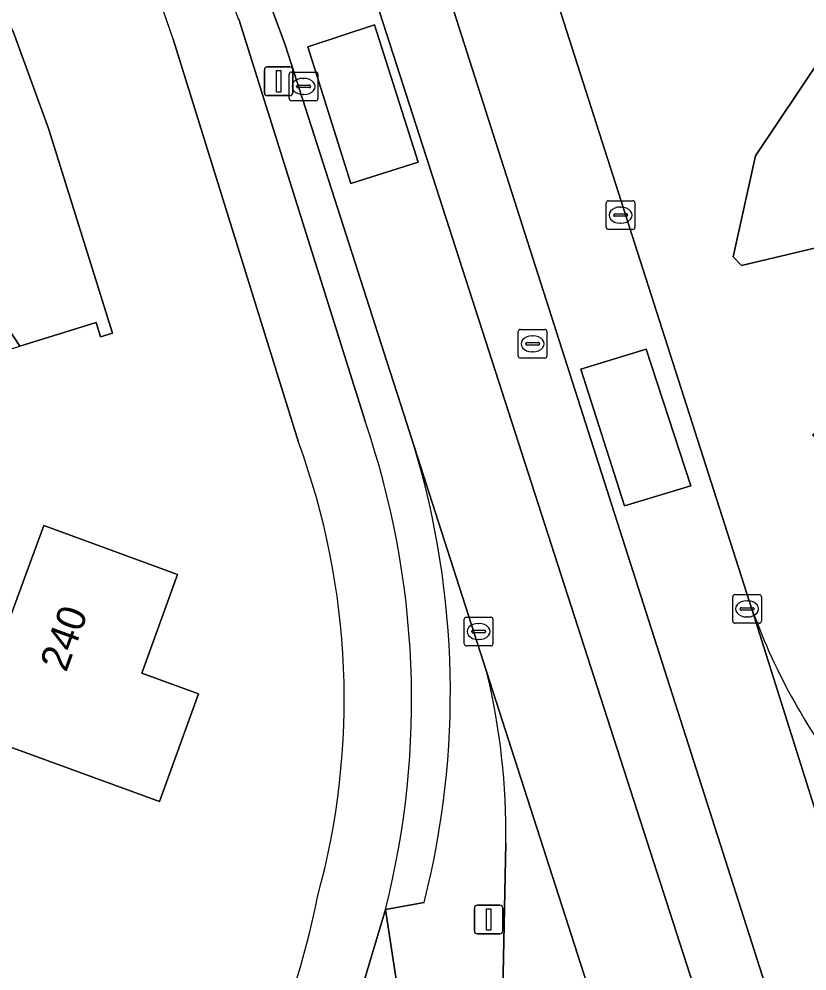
# Model space of a CAD drawing. Extents: x 155275 to 156265, y 382654 to 383635.
# Drawn here: x 156057.53 to 156084.98, y 382907.1 to 382940.23 of the extents above; entities that cross this region are included whole.
import ezdxf

# ---------------------------------------------------------------- set-up
doc = ezdxf.new("R2010")
doc.units = 0
for name, color, linetype in [('IMGEO_Berm_groen', 7, 'Continuous'), ('IMGEO_Erf', 7, 'Continuous'), ('IMGEO_Fietspad_gesloten', 7, 'Continuous'), ('IMGEO_Groenvoorziening', 7, 'Continuous'), ('IMGEO_Haag', 7, 'Continuous'), ('IMGEO_Kolk', 7, 'Continuous'), ('IMGEO_Lichtmast', 7, 'Continuous'), ('IMGEO_Loofbos', 7, 'Continuous'), ('IMGEO_Pand', 7, 'Continuous'), ('IMGEO_Pand_nummerreeks', 7, 'Continuous'), ('IMGEO_Pand_overbouw', 7, 'Continuous'), ('IMGEO_Rijbaan_lokaal_gesloten', 7, 'Continuous'), ('IMGEO_Rijbaan_lokaal_open', 7, 'Continuous'), ('IMGEO_Rioolput', 7, 'Continuous'), ('IMGEO_Verkeersbordpaal', 7, 'Continuous'), ('IMGEO_Voetpad_open', 7, 'Continuous')]:
    doc.layers.add(name, color=color, linetype=linetype)

msp = doc.modelspace()

# ---------------------------------------------------------------- linework, layer by layer
at = {"layer": 'IMGEO_Berm_groen'}
msp.add_lwpolyline([(156067.881, 382946.879), (156069.527, 382942.225), (156085.596, 382892.423), (156087.194, 382894.668), (156085.526, 382900.358), (156067.627, 382956.302)], dxfattribs=at)
at = {"layer": 'IMGEO_Erf'}
for points in [[(156054.1, 382945.518), (156055.467, 382943.461), (156057.325, 382939.804), (156058.558, 382936.426), (156060.785, 382929.297), (156060.377, 382929.172), (156060.218, 382929.667), (156057.566, 382928.844), (156052.015, 382937.302), (156054.739, 382939.077), (156053.044, 382941.853), (156047.994, 382943.7), (156043.362, 382945.372)], [(156067.267, 382925.506), (156062.907, 382939.532)]]:
    msp.add_lwpolyline(points, dxfattribs=at)
msp.add_lwpolyline([(156058.392, 382922.608), (156063.052, 382920.905), (156061.807, 382917.471), (156063.782, 382916.747), (156062.426, 382913.002), (156055.447, 382915.541), (156056.446, 382918.271), (156056.765, 382918.156), (156057.261, 382919.514)], close=True, dxfattribs=at)
for centre, radius, start, end in [((156030.728, 382928.697), 33.954, 18.6092, 37.7837), ((156042.938, 382916.559), 25.922, 344.6312, 20.191), ((156039.349, 382915.42), 29.153, 328.9391, 348.6621)]:
    msp.add_arc(centre, radius, start, end, dxfattribs=at)
at = {"layer": 'IMGEO_Fietspad_gesloten'}
for points in [[(156083.074, 382919.665), (156086.861, 382907.633)], [(156078.084, 382904.267), (156073.821, 382917.529)], [(156074.486, 382911.557), (156074.31, 382903.03), (156074.193, 382900.117)]]:
    msp.add_lwpolyline(points, dxfattribs=at)
for centre, radius, start, end in [((156103.084, 382926.899), 21.278, 199.8753, 218.9596), ((156050.721, 382911.934), 23.768, 359.0917, 13.616)]:
    msp.add_arc(centre, radius, start, end, dxfattribs=at)
at = {"layer": 'IMGEO_Groenvoorziening'}
for points in [[(156064.904, 382975.575), (156067.344, 382968.725), (156068.806, 382964.148), (156083.074, 382919.665)], [(156071.3, 382925.359), (156070.937, 382926.486), (156070.347, 382928.319), (156066.798, 382939.342), (156064.734, 382944.919)], [(156065.184, 382940.234), (156069.066, 382927.892), (156069.587, 382926.234)], [(156093.328, 382916.406), (156090.18, 382911.682), (156088.042, 382914.375), (156089.343, 382921.932), (156085.172, 382925.758), (156090.371, 382929.549), (156091.075, 382931.637), (156091.365, 382932.376), (156086.66, 382932.599), (156082.698, 382931.657), (156082.407, 382931.955), (156083.179, 382935.477), (156085.516, 382938.955), (156093.686, 382939.656), (156094.481, 382939.64)], [(156073.821, 382917.529), (156071.3, 382925.359)], [(156074.193, 382900.117), (156074.31, 382903.03), (156074.486, 382911.557)], [(156071.646, 382909.49), (156070.296, 382909.238), (156075.126, 382877.579), (156076.075, 382878.967)], [(156070.296, 382909.238), (156071.646, 382909.49)]]:
    msp.add_lwpolyline(points, dxfattribs=at)
for centre, radius, start, end in [((156026.068, 382926.075), 41.599, 19.8988, 36.6277), ((156041.43, 382916.547), 29.776, 345.7915, 18.986), ((156042.778, 382916.799), 29.779, 345.7921, 16.706), ((156042.778, 382916.799), 29.779, 345.7921, 16.706), ((156103.084, 382926.899), 21.278, 199.8753, 218.9596), ((156050.721, 382911.934), 23.768, 359.0917, 13.616)]:
    msp.add_arc(centre, radius, start, end, dxfattribs=at)
at = {"layer": 'IMGEO_Haag'}
for points in [[(156071.3, 382925.359), (156070.937, 382926.486), (156070.347, 382928.319), (156066.798, 382939.342), (156064.734, 382944.919)], [(156065.184, 382940.234), (156069.066, 382927.892), (156069.587, 382926.234)], [(156070.296, 382909.238), (156071.646, 382909.49)]]:
    msp.add_lwpolyline(points, dxfattribs=at)
for centre, radius, start, end in [((156026.068, 382926.075), 41.599, 19.8988, 36.6277), ((156041.43, 382916.547), 29.776, 345.7915, 18.986), ((156042.778, 382916.799), 29.779, 345.7921, 16.706)]:
    msp.add_arc(centre, radius, start, end, dxfattribs=at)
at = {"layer": 'IMGEO_Kolk'}
for p, q in [((156067.018, 382938.39), (156067.87, 382938.39)), ((156066.943, 382937.464), (156066.943, 382938.316)), ((156067.431, 382938.17), (156067.456, 382938.17)), ((156067.944, 382938.316), (156067.944, 382937.464)), ((156067.202, 382937.884), (156067.202, 382937.896)), ((156067.64, 382937.847), (156067.242, 382937.847)), ((156067.245, 382937.933), (156067.643, 382937.933)), ((156067.686, 382937.896), (156067.686, 382937.884)), ((156067.87, 382937.39), (156067.018, 382937.39)), ((156067.454, 382937.61), (156067.429, 382937.61)), ((156077.986, 382932.985), (156077.986, 382933.837)), ((156078.061, 382933.911), (156078.913, 382933.911)), ((156078.987, 382933.837), (156078.987, 382932.985)), ((156078.245, 382933.405), (156078.245, 382933.417)), ((156078.288, 382933.454), (156078.686, 382933.454)), ((156078.474, 382933.691), (156078.499, 382933.691)), ((156078.729, 382933.417), (156078.729, 382933.405)), ((156078.683, 382933.368), (156078.285, 382933.368)), ((156078.497, 382933.131), (156078.472, 382933.131)), ((156078.913, 382932.911), (156078.061, 382932.911)), ((156082.465, 382920.204), (156083.317, 382920.204)), ((156082.39, 382919.278), (156082.39, 382920.13)), ((156082.878, 382919.984), (156082.903, 382919.984)), ((156083.391, 382920.13), (156083.391, 382919.278)), ((156082.649, 382919.698), (156082.649, 382919.71)), ((156083.087, 382919.661), (156082.689, 382919.661)), ((156082.692, 382919.747), (156083.09, 382919.747)), ((156083.133, 382919.71), (156083.133, 382919.698)), ((156073.04, 382918.491), (156073.04, 382919.343)), ((156073.115, 382919.417), (156073.967, 382919.417)), ((156073.528, 382919.197), (156073.553, 382919.197)), ((156074.041, 382919.343), (156074.041, 382918.491)), ((156083.317, 382919.204), (156082.465, 382919.204)), ((156082.901, 382919.424), (156082.876, 382919.424)), ((156073.299, 382918.911), (156073.299, 382918.923)), ((156073.737, 382918.874), (156073.339, 382918.874)), ((156073.342, 382918.96), (156073.74, 382918.96)), ((156073.783, 382918.923), (156073.783, 382918.911)), ((156073.551, 382918.637), (156073.526, 382918.637)), ((156073.967, 382918.417), (156073.115, 382918.417))]:
    msp.add_line(p, q, dxfattribs=at)
for points in [[(156067.018, 382938.39), (156067.87, 382938.39)], [(156066.943, 382937.464), (156066.943, 382938.316)], [(156067.944, 382938.316), (156067.944, 382937.464)], [(156067.87, 382937.39), (156067.018, 382937.39)], [(156077.986, 382932.985), (156077.986, 382933.837)], [(156078.061, 382933.911), (156078.913, 382933.911)], [(156078.987, 382933.837), (156078.987, 382932.985)], [(156078.913, 382932.911), (156078.061, 382932.911)], [(156082.465, 382920.204), (156083.317, 382920.204)], [(156082.39, 382919.278), (156082.39, 382920.13)], [(156083.391, 382920.13), (156083.391, 382919.278)], [(156073.04, 382918.491), (156073.04, 382919.343)], [(156073.115, 382919.417), (156073.967, 382919.417)], [(156074.041, 382919.343), (156074.041, 382918.491)], [(156083.317, 382919.204), (156082.465, 382919.204)], [(156073.967, 382918.417), (156073.115, 382918.417)]]:
    msp.add_lwpolyline(points, dxfattribs=at)
for centre, radius, start, end in [((156067.02, 382938.314), 0.0765, 91.552, 178.448), ((156067.02, 382938.314), 0.0765, 91.552, 178.448), ((156067.868, 382938.314), 0.0765, 1.552, 88.448), ((156067.868, 382938.314), 0.0765, 1.552, 88.448), ((156067.242, 382937.893), 0.0403, 85.8775, 175.7526), ((156067.239, 382937.883), 0.0366, 178.938, 274.7102), ((156067.643, 382937.89), 0.043, 264.8664, 352.4533), ((156067.647, 382937.895), 0.0386, 1.7309, 96.639), ((156067.02, 382937.466), 0.0765, 181.552, 268.448), ((156067.02, 382937.466), 0.0765, 181.552, 268.448), ((156067.868, 382937.466), 0.0765, 271.552, 358.448), ((156067.868, 382937.466), 0.0765, 271.552, 358.448), ((156078.063, 382933.835), 0.0765, 91.552, 178.448), ((156078.063, 382933.835), 0.0765, 91.552, 178.448), ((156078.911, 382933.835), 0.0765, 1.552, 88.448), ((156078.911, 382933.835), 0.0765, 1.552, 88.448), ((156078.285, 382933.414), 0.0403, 85.8775, 175.7526), ((156078.282, 382933.404), 0.0366, 178.938, 274.7102), ((156078.686, 382933.411), 0.043, 264.8664, 352.4533), ((156078.69, 382933.416), 0.0386, 1.7309, 96.639), ((156078.063, 382932.987), 0.0765, 181.552, 268.448), ((156078.063, 382932.987), 0.0765, 181.552, 268.448), ((156078.911, 382932.987), 0.0765, 271.552, 358.448), ((156078.911, 382932.987), 0.0765, 271.552, 358.448), ((156082.467, 382920.128), 0.0765, 91.552, 178.448), ((156082.467, 382920.128), 0.0765, 91.552, 178.448), ((156083.315, 382920.128), 0.0765, 1.552, 88.448), ((156083.315, 382920.128), 0.0765, 1.552, 88.448), ((156082.689, 382919.707), 0.0403, 85.8775, 175.7526), ((156082.686, 382919.697), 0.0366, 178.938, 274.7102), ((156083.09, 382919.704), 0.043, 264.8664, 352.4533), ((156083.094, 382919.709), 0.0386, 1.7309, 96.639), ((156073.117, 382919.341), 0.0765, 91.552, 178.448), ((156073.117, 382919.341), 0.0765, 91.552, 178.448), ((156073.965, 382919.341), 0.0765, 1.552, 88.448), ((156073.965, 382919.341), 0.0765, 1.552, 88.448), ((156082.467, 382919.28), 0.0765, 181.552, 268.448), ((156082.467, 382919.28), 0.0765, 181.552, 268.448), ((156083.315, 382919.28), 0.0765, 271.552, 358.448), ((156083.315, 382919.28), 0.0765, 271.552, 358.448), ((156073.339, 382918.92), 0.0403, 85.8775, 175.7526), ((156073.336, 382918.91), 0.0366, 178.938, 274.7102), ((156073.74, 382918.917), 0.043, 264.8664, 352.4533), ((156073.744, 382918.922), 0.0386, 1.7309, 96.639), ((156073.117, 382918.493), 0.0765, 181.552, 268.448), ((156073.117, 382918.493), 0.0765, 181.552, 268.448), ((156073.965, 382918.493), 0.0765, 271.552, 358.448), ((156073.965, 382918.493), 0.0765, 271.552, 358.448)]:
    msp.add_arc(centre, radius, start, end, dxfattribs=at)
for centre, major_axis, ratio, start_param, end_param in [((156067.43, 382937.89), (-0.387, 0.002), 0.722429, 4.712389, 7.853982), ((156067.455, 382937.89), (-0.39, 0.002), 0.717154, 1.570796, 4.712389), ((156078.473, 382933.411), (-0.387, 0.002), 0.722429, 4.712389, 7.853982), ((156078.498, 382933.411), (-0.39, 0.002), 0.717154, 1.570796, 4.712389), ((156082.877, 382919.704), (-0.387, 0.002), 0.722429, 4.712389, 7.853982), ((156082.902, 382919.704), (-0.39, 0.002), 0.717154, 1.570796, 4.712389), ((156073.527, 382918.917), (-0.387, 0.002), 0.722429, 4.712389, 7.853982), ((156073.552, 382918.917), (-0.39, 0.002), 0.717154, 1.570796, 4.712389)]:
    msp.add_ellipse(centre, major_axis=major_axis, ratio=ratio, start_param=start_param, end_param=end_param, dxfattribs=at)
at = {"layer": 'IMGEO_Lichtmast'}
for p, q in [((156066.078, 382937.668), (156066.078, 382938.468)), ((156066.078, 382938.468), (156066.078, 382937.668)), ((156066.178, 382938.568), (156066.968, 382938.568)), ((156066.968, 382938.568), (156066.178, 382938.568)), ((156067.068, 382938.468), (156067.068, 382937.668)), ((156067.068, 382937.668), (156067.068, 382938.468)), ((156066.968, 382937.568), (156066.178, 382937.568)), ((156066.178, 382937.568), (156066.968, 382937.568))]:
    msp.add_line(p, q, dxfattribs=at)
msp.add_lwpolyline([(156066.498, 382938.443), (156066.648, 382938.443), (156066.648, 382937.693), (156066.498, 382937.693), (156066.498, 382938.443)], dxfattribs=at)
for centre, start, end in [((156066.178, 382938.468), 90, 180), ((156066.178, 382938.468), 90, 180), ((156066.968, 382938.468), 0, 90), ((156066.968, 382938.468), 360, 90), ((156066.178, 382937.668), 180, 270), ((156066.178, 382937.668), 180, 270), ((156066.968, 382937.668), 270, 0), ((156066.968, 382937.668), 270, 0)]:
    msp.add_arc(centre, 0.1, start, end, dxfattribs=at)
at = {"layer": 'IMGEO_Loofbos'}
msp.add_lwpolyline([(156094.481, 382939.64), (156093.686, 382939.656), (156085.516, 382938.955), (156083.179, 382935.477), (156082.407, 382931.955), (156082.698, 382931.657), (156086.66, 382932.599), (156091.365, 382932.376), (156091.908, 382933.757), (156094.226, 382938.957)], close=True, dxfattribs=at)
at = {"layer": 'IMGEO_Pand'}
msp.add_lwpolyline([(156045.272, 382951.849), (156042.526, 382944.338), (156042.924, 382944.186), (156043.362, 382945.372), (156047.994, 382943.7), (156053.044, 382941.853), (156054.739, 382939.077), (156052.015, 382937.302), (156057.566, 382928.844), (156060.218, 382929.667), (156060.377, 382929.172), (156060.785, 382929.297), (156058.558, 382936.426), (156057.325, 382939.804), (156055.467, 382943.461), (156054.1, 382945.518)], dxfattribs=at)
msp.add_lwpolyline([(156061.807, 382917.471), (156063.052, 382920.905), (156058.392, 382922.608), (156057.261, 382919.514), (156056.765, 382918.156), (156056.446, 382918.271), (156055.447, 382915.541), (156062.426, 382913.002), (156063.782, 382916.747)], close=True, dxfattribs=at)
at = {"layer": 'IMGEO_Pand_overbouw'}
msp.add_lwpolyline([(156047.994, 382943.7), (156050.426, 382939.974), (156051.923, 382937.681), (156050.84, 382936.969), (156056.378, 382928.473), (156057.566, 382928.844), (156052.015, 382937.302), (156054.739, 382939.077), (156053.044, 382941.853)], close=True, dxfattribs=at)
at = {"layer": 'IMGEO_Rijbaan_lokaal_gesloten'}
for points in [[(156083.074, 382919.665), (156068.806, 382964.148), (156067.344, 382968.725), (156063.732, 382967.417), (156064.367, 382965.722), (156066.044, 382961.015), (156067.374, 382957.055), (156067.627, 382956.302), (156085.526, 382900.358), (156087.194, 382894.668), (156089.894, 382898.497), (156086.861, 382907.633)], [(156069.096, 382934.511), (156067.59, 382939.265), (156069.909, 382940.036), (156071.439, 382935.25)], [(156078.622, 382923.291), (156077.097, 382928.053), (156079.381, 382928.75), (156080.931, 382923.987)]]:
    msp.add_lwpolyline(points, close=True, dxfattribs=at)
for points in [[(156064.734, 382944.919), (156066.798, 382939.342), (156070.347, 382928.319), (156070.937, 382926.486), (156071.3, 382925.359), (156073.821, 382917.529), (156078.084, 382904.267), (156080.507, 382896.656), (156082.562, 382889.426)], [(156082.651, 382888.154), (156085.596, 382892.423), (156069.527, 382942.225)]]:
    msp.add_lwpolyline(points, dxfattribs=at)
at = {"layer": 'IMGEO_Rijbaan_lokaal_open'}
for points in [[(156069.096, 382934.511), (156071.439, 382935.25), (156069.909, 382940.036), (156067.59, 382939.265)], [(156078.622, 382923.291), (156080.931, 382923.987), (156079.381, 382928.75), (156077.097, 382928.053)]]:
    msp.add_lwpolyline(points, close=True, dxfattribs=at)
at = {"layer": 'IMGEO_Rioolput'}
for p, q in [((156074.996, 382929.432), (156075.848, 382929.432)), ((156074.921, 382928.506), (156074.921, 382929.358)), ((156075.409, 382929.212), (156075.434, 382929.212)), ((156075.922, 382929.358), (156075.922, 382928.506)), ((156075.18, 382928.926), (156075.18, 382928.938)), ((156075.618, 382928.889), (156075.22, 382928.889)), ((156075.223, 382928.975), (156075.621, 382928.975)), ((156075.664, 382928.938), (156075.664, 382928.926)), ((156075.848, 382928.432), (156074.996, 382928.432)), ((156075.432, 382928.652), (156075.407, 382928.652))]:
    msp.add_line(p, q, dxfattribs=at)
for points in [[(156074.996, 382929.432), (156075.848, 382929.432)], [(156074.921, 382928.506), (156074.921, 382929.358)], [(156075.922, 382929.358), (156075.922, 382928.506)], [(156075.848, 382928.432), (156074.996, 382928.432)]]:
    msp.add_lwpolyline(points, dxfattribs=at)
for centre, radius, start, end in [((156074.998, 382929.356), 0.0765, 91.552, 178.448), ((156074.998, 382929.356), 0.0765, 91.552, 178.448), ((156075.846, 382929.356), 0.0765, 1.552, 88.448), ((156075.846, 382929.356), 0.0765, 1.552, 88.448), ((156075.22, 382928.935), 0.0403, 85.8775, 175.7526), ((156075.217, 382928.925), 0.0366, 178.938, 274.7102), ((156075.621, 382928.932), 0.043, 264.8664, 352.4533), ((156075.625, 382928.937), 0.0386, 1.7309, 96.639), ((156074.998, 382928.508), 0.0765, 181.552, 268.448), ((156074.998, 382928.508), 0.0765, 181.552, 268.448), ((156075.846, 382928.508), 0.0765, 271.552, 358.448), ((156075.846, 382928.508), 0.0765, 271.552, 358.448)]:
    msp.add_arc(centre, radius, start, end, dxfattribs=at)
for centre, major_axis, ratio, start_param, end_param in [((156075.408, 382928.932), (-0.387, 0.002), 0.722429, 4.712389, 7.853982), ((156075.433, 382928.932), (-0.39, 0.002), 0.717154, 1.570796, 4.712389)]:
    msp.add_ellipse(centre, major_axis=major_axis, ratio=ratio, start_param=start_param, end_param=end_param, dxfattribs=at)
at = {"layer": 'IMGEO_Verkeersbordpaal'}
for p, q in [((156073.394, 382908.495), (156073.394, 382909.295)), ((156073.394, 382909.295), (156073.394, 382908.495)), ((156073.494, 382909.395), (156074.284, 382909.395)), ((156074.284, 382909.395), (156073.494, 382909.395)), ((156074.384, 382909.295), (156074.384, 382908.495)), ((156074.384, 382908.495), (156074.384, 382909.295)), ((156074.284, 382908.395), (156073.494, 382908.395)), ((156073.494, 382908.395), (156074.284, 382908.395))]:
    msp.add_line(p, q, dxfattribs=at)
msp.add_lwpolyline([(156073.814, 382909.27), (156073.964, 382909.27), (156073.964, 382908.52), (156073.814, 382908.52), (156073.814, 382909.27)], dxfattribs=at)
for centre, start, end in [((156073.494, 382909.295), 90, 180), ((156073.494, 382909.295), 90, 180), ((156074.284, 382909.295), 0, 90), ((156074.284, 382909.295), 360, 90), ((156073.494, 382908.495), 180, 270), ((156073.494, 382908.495), 180, 270), ((156074.284, 382908.495), 270, 0), ((156074.284, 382908.495), 270, 0)]:
    msp.add_arc(centre, 0.1, start, end, dxfattribs=at)
at = {"layer": 'IMGEO_Voetpad_open'}
for points in [[(156069.587, 382926.234), (156069.066, 382927.892), (156065.184, 382940.234)], [(156062.907, 382939.532), (156067.267, 382925.506)], [(156068.696, 382903.893), (156070.296, 382909.238)]]:
    msp.add_lwpolyline(points, dxfattribs=at)
msp.add_lwpolyline([(156070.296, 382909.238), (156068.696, 382903.893), (156069.286, 382900.053), (156073.179, 382874.729), (156075.126, 382877.579)], close=True, dxfattribs=at)
for centre, radius, start, end in [((156026.068, 382926.075), 41.599, 19.8988, 36.6277), ((156030.728, 382928.697), 33.954, 18.6092, 37.7837), ((156041.43, 382916.547), 29.776, 345.7915, 18.986), ((156042.938, 382916.559), 25.922, 344.6312, 20.191), ((156039.349, 382915.42), 29.153, 328.9391, 348.6621)]:
    msp.add_arc(centre, radius, start, end, dxfattribs=at)

# ---------------------------------------------------------------- texts
at = {"layer": 'IMGEO_Pand_nummerreeks'}
msp.add_text('240', height=1, rotation=69.918, dxfattribs=at).set_placement((156059.176, 382917.471))

doc.saveas('drawing.dxf')
